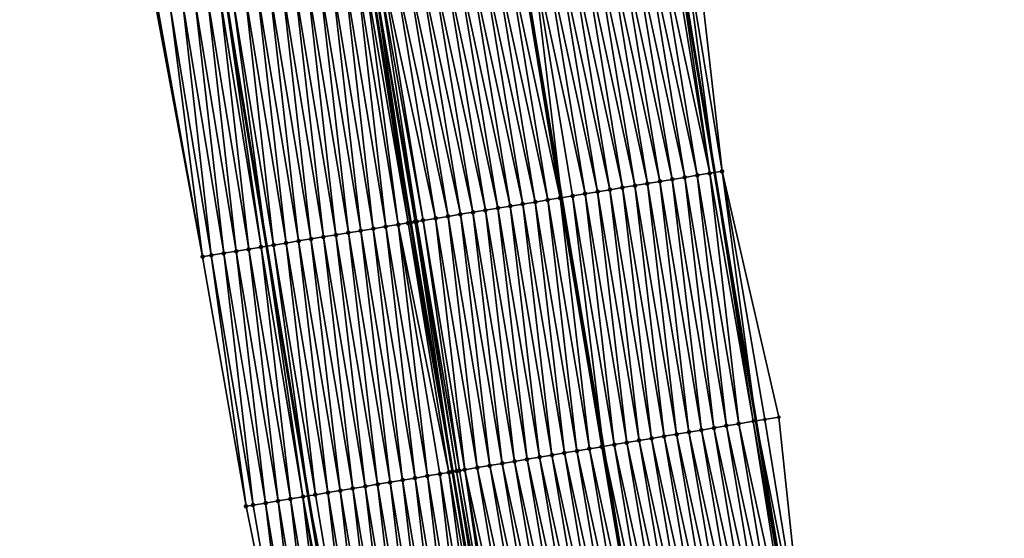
# Model space of a CAD drawing. Header units: feet. Extents: x 2010743 to 2022806, y 818705 to 837694.
# Tile 529 of 531: x 2011069 to 2011147, y 837287 to 837328. Entities that reach past the tile are written whole.
import ezdxf

# ---------------------------------------------------------------- set-up
doc = ezdxf.new("R2010")
doc.units = ezdxf.units.FT
doc.header["$MEASUREMENT"] = 0
for name, color, linetype, lineweight in [('EP_Travel Lane', 172, 'Continuous', 53), ('Road Shots', 141, 'Continuous', 100), ('STRIPING', 60, 'Continuous', 53)]:
    doc.layers.add(name, color=color, linetype=linetype, lineweight=lineweight)
doc.layers.add('I-77-MM17-21_NB-Surface-Border', color=7, linetype='Continuous')
doc.layers.add('I-77-MM17-21_NB-Surface-TIN', color=7, linetype='Continuous')

msp = doc.modelspace()

# ---------------------------------------------------------------- linework, layer by layer
at = {"layer": 'EP_Travel Lane'}
for points in [[(2011104.514, 837434.742, 351.34), (2011107.78, 837415.011, 351.279), (2011111.047, 837395.279, 351.224), (2011114.314, 837375.548, 351.122), (2011117.581, 837355.817, 351.022), (2011120.847, 837336.086, 350.92), (2011124.114, 837316.355, 350.766), (2011127.384, 837296.691, 350.653), (2011130.665, 837276.963, 350.494), (2011133.946, 837257.234, 350.353), (2011137.227, 837237.506, 350.187), (2011140.508, 837217.778, 350.009), (2011143.788, 837198.049, 349.843), (2011147.069, 837178.321, 349.642)], [(2011069.091, 837428.913, 351.618), (2011072.348, 837409.18, 351.539), (2011075.605, 837389.447, 351.486), (2011078.863, 837369.714, 351.407), (2011082.12, 837349.981, 351.32), (2011085.378, 837330.249, 351.211), (2011088.635, 837310.516, 351.083), (2011091.928, 837290.75, 350.94), (2011095.215, 837271.023, 350.777), (2011098.502, 837251.296, 350.63), (2011101.789, 837231.568, 350.475), (2011105.076, 837211.841, 350.307), (2011108.363, 837192.113, 350.139), (2011111.65, 837172.386, 349.935)]]:
    msp.add_polyline3d(points, dxfattribs=at)
at = {"layer": 'I-77-MM17-21_NB-Surface-Border', "color": 3, "linetype": 'Continuous', "lineweight": -3}
for points in [[(2011111.734, 837395.392, 351.201), (2011115.968, 837375.82, 351.062), (2011118.588, 837355.983, 350.99), (2011122.461, 837336.352, 350.862), (2011124.721, 837316.455, 350.748), (2011129.221, 837296.999, 350.596), (2011131.317, 837277.072, 350.474)], [(2011090.991, 837270.317, 350.659), (2011087.023, 837289.93, 350.798), (2011083.572, 837309.684, 350.933), (2011079.907, 837329.349, 351.048), (2011076.569, 837349.069, 351.151), (2011073.204, 837368.784, 351.236), (2011069.953, 837388.518, 351.324)]]:
    msp.add_polyline3d(points, dxfattribs=at)
at = {"layer": 'I-77-MM17-21_NB-Surface-TIN', "color": 128, "linetype": 'Continuous', "lineweight": -3}
for points in [[(2011124.721, 837316.455, 350.748), (2011122.461, 837336.352, 350.862), (2011121.474, 837336.189, 350.899)], [(2011121.761, 837315.968, 350.822), (2011118.514, 837335.702, 350.97), (2011117.528, 837335.539, 350.987)], [(2011122.748, 837316.13, 350.802), (2011119.501, 837335.864, 350.956), (2011118.514, 837335.702, 350.97)], [(2011121.761, 837315.968, 350.822), (2011122.748, 837316.13, 350.802), (2011118.514, 837335.702, 350.97)], [(2011123.735, 837316.292, 350.777), (2011120.488, 837336.027, 350.932), (2011119.501, 837335.864, 350.956)], [(2011122.748, 837316.13, 350.802), (2011123.735, 837316.292, 350.777), (2011119.501, 837335.864, 350.956)], [(2011123.735, 837316.292, 350.777), (2011120.847, 837336.086, 350.92), (2011120.488, 837336.027, 350.932)], [(2011121.474, 837336.189, 350.899), (2011120.847, 837336.086, 350.92), (2011124.114, 837316.355, 350.766)], [(2011123.735, 837316.292, 350.777), (2011124.114, 837316.355, 350.766), (2011120.847, 837336.086, 350.92)], [(2011124.721, 837316.455, 350.748), (2011121.474, 837336.189, 350.899), (2011124.114, 837316.355, 350.766)], [(2011116.828, 837315.155, 350.903), (2011113.581, 837334.89, 351.041), (2011112.594, 837334.727, 351.056)], [(2011117.814, 837315.318, 350.886), (2011114.567, 837335.052, 351.028), (2011113.581, 837334.89, 351.041)], [(2011116.828, 837315.155, 350.903), (2011117.814, 837315.318, 350.886), (2011113.581, 837334.89, 351.041)], [(2011118.801, 837315.48, 350.87), (2011115.554, 837335.214, 351.016), (2011114.567, 837335.052, 351.028)], [(2011117.814, 837315.318, 350.886), (2011118.801, 837315.48, 350.87), (2011114.567, 837335.052, 351.028)], [(2011119.788, 837315.643, 350.856), (2011116.541, 837335.377, 351.003), (2011115.554, 837335.214, 351.016)], [(2011118.801, 837315.48, 350.87), (2011119.788, 837315.643, 350.856), (2011115.554, 837335.214, 351.016)], [(2011120.774, 837315.805, 350.84), (2011117.528, 837335.539, 350.987), (2011116.541, 837335.377, 351.003)], [(2011119.788, 837315.643, 350.856), (2011120.774, 837315.805, 350.84), (2011116.541, 837335.377, 351.003)], [(2011120.774, 837315.805, 350.84), (2011121.761, 837315.968, 350.822), (2011117.528, 837335.539, 350.987)], [(2011111.894, 837314.343, 351.012), (2011108.647, 837334.078, 351.13), (2011107.66, 837333.915, 351.15)], [(2011111.894, 837314.343, 351.012), (2011108.732, 837334.092, 351.129), (2011108.647, 837334.078, 351.13)], [(2011109.634, 837334.24, 351.113), (2011108.732, 837334.092, 351.129), (2011111.998, 837314.36, 351.009)], [(2011111.894, 837314.343, 351.012), (2011111.998, 837314.36, 351.009), (2011108.732, 837334.092, 351.129)], [(2011113.867, 837314.668, 350.965), (2011110.621, 837334.402, 351.095), (2011109.634, 837334.24, 351.113)], [(2011112.881, 837314.506, 350.99), (2011109.634, 837334.24, 351.113), (2011111.998, 837314.36, 351.009)], [(2011112.881, 837314.506, 350.99), (2011113.867, 837314.668, 350.965), (2011109.634, 837334.24, 351.113)], [(2011114.854, 837314.831, 350.941), (2011111.607, 837334.565, 351.073), (2011110.621, 837334.402, 351.095)], [(2011113.867, 837314.668, 350.965), (2011114.854, 837314.831, 350.941), (2011110.621, 837334.402, 351.095)], [(2011115.841, 837314.993, 350.92), (2011112.594, 837334.727, 351.056), (2011111.607, 837334.565, 351.073)], [(2011114.854, 837314.831, 350.941), (2011115.841, 837314.993, 350.92), (2011111.607, 837334.565, 351.073)], [(2011115.841, 837314.993, 350.92), (2011116.828, 837315.155, 350.903), (2011112.594, 837334.727, 351.056)], [(2011106.96, 837313.531, 351.103), (2011103.714, 837333.265, 351.221), (2011102.727, 837333.103, 351.241)], [(2011107.947, 837313.694, 351.084), (2011104.7, 837333.428, 351.202), (2011103.714, 837333.265, 351.221)], [(2011106.96, 837313.531, 351.103), (2011107.947, 837313.694, 351.084), (2011103.714, 837333.265, 351.221)], [(2011108.934, 837313.856, 351.067), (2011105.687, 837333.59, 351.183), (2011104.7, 837333.428, 351.202)], [(2011107.947, 837313.694, 351.084), (2011108.934, 837313.856, 351.067), (2011104.7, 837333.428, 351.202)], [(2011109.92, 837314.018, 351.049), (2011106.674, 837333.753, 351.167), (2011105.687, 837333.59, 351.183)], [(2011108.934, 837313.856, 351.067), (2011109.92, 837314.018, 351.049), (2011105.687, 837333.59, 351.183)], [(2011110.907, 837314.181, 351.031), (2011107.66, 837333.915, 351.15), (2011106.674, 837333.753, 351.167)], [(2011109.92, 837314.018, 351.049), (2011110.907, 837314.181, 351.031), (2011106.674, 837333.753, 351.167)], [(2011110.907, 837314.181, 351.031), (2011111.894, 837314.343, 351.012), (2011107.66, 837333.915, 351.15)], [(2011102.027, 837312.719, 351.205), (2011098.78, 837332.453, 351.321), (2011097.793, 837332.291, 351.336)], [(2011103.013, 837312.881, 351.185), (2011099.767, 837332.616, 351.298), (2011098.78, 837332.453, 351.321)], [(2011102.027, 837312.719, 351.205), (2011103.013, 837312.881, 351.185), (2011098.78, 837332.453, 351.321)], [(2011104, 837313.044, 351.163), (2011100.753, 837332.778, 351.279), (2011099.767, 837332.616, 351.298)], [(2011103.013, 837312.881, 351.185), (2011104, 837313.044, 351.163), (2011099.767, 837332.616, 351.298)], [(2011104.987, 837313.206, 351.142), (2011101.74, 837332.941, 351.26), (2011100.753, 837332.778, 351.279)], [(2011104, 837313.044, 351.163), (2011104.987, 837313.206, 351.142), (2011100.753, 837332.778, 351.279)], [(2011105.974, 837313.369, 351.123), (2011102.727, 837333.103, 351.241), (2011101.74, 837332.941, 351.26)], [(2011104.987, 837313.206, 351.142), (2011105.974, 837313.369, 351.123), (2011101.74, 837332.941, 351.26)], [(2011105.974, 837313.369, 351.123), (2011106.96, 837313.531, 351.103), (2011102.727, 837333.103, 351.241)], [(2011097.093, 837311.907, 351.18), (2011094.833, 837331.804, 351.311), (2011093.846, 837331.642, 351.299)], [(2011098.08, 837312.07, 351.193), (2011095.82, 837331.966, 351.325), (2011094.833, 837331.804, 351.311)], [(2011097.093, 837311.907, 351.18), (2011098.08, 837312.07, 351.193), (2011094.833, 837331.804, 351.311)], [(2011099.067, 837312.232, 351.209), (2011096.413, 837332.064, 351.335), (2011095.82, 837331.966, 351.325)], [(2011098.08, 837312.07, 351.193), (2011099.067, 837312.232, 351.209), (2011095.82, 837331.966, 351.325)], [(2011099.85, 837312.361, 351.221), (2011096.807, 837332.129, 351.338), (2011096.413, 837332.064, 351.335)], [(2011099.067, 837312.232, 351.209), (2011099.85, 837312.361, 351.221), (2011096.413, 837332.064, 351.335)], [(2011097.073, 837332.172, 351.339), (2011096.807, 837332.129, 351.338), (2011100.053, 837312.394, 351.224)], [(2011099.85, 837312.361, 351.221), (2011100.053, 837312.394, 351.224), (2011096.807, 837332.129, 351.338)], [(2011100.539, 837312.474, 351.225), (2011097.468, 837332.237, 351.338), (2011097.073, 837332.172, 351.339)], [(2011100.401, 837312.451, 351.226), (2011097.073, 837332.172, 351.339), (2011100.053, 837312.394, 351.224)], [(2011100.401, 837312.451, 351.226), (2011100.539, 837312.474, 351.225), (2011097.073, 837332.172, 351.339)], [(2011101.04, 837312.556, 351.221), (2011097.793, 837332.291, 351.336), (2011097.468, 837332.237, 351.338)], [(2011100.539, 837312.474, 351.225), (2011101.04, 837312.556, 351.221), (2011097.468, 837332.237, 351.338)], [(2011101.04, 837312.556, 351.221), (2011102.027, 837312.719, 351.205), (2011097.793, 837332.291, 351.336)], [(2011092.159, 837311.096, 351.131), (2011089.899, 837330.992, 351.265), (2011088.913, 837330.83, 351.257)], [(2011093.146, 837311.258, 351.138), (2011090.886, 837331.155, 351.273), (2011089.899, 837330.992, 351.265)], [(2011092.159, 837311.096, 351.131), (2011093.146, 837311.258, 351.138), (2011089.899, 837330.992, 351.265)], [(2011094.133, 837311.42, 351.146), (2011091.873, 837331.317, 351.282), (2011090.886, 837331.155, 351.273)], [(2011093.146, 837311.258, 351.138), (2011094.133, 837311.42, 351.146), (2011090.886, 837331.155, 351.273)], [(2011095.12, 837311.583, 351.159), (2011092.859, 837331.479, 351.289), (2011091.873, 837331.317, 351.282)], [(2011094.133, 837311.42, 351.146), (2011095.12, 837311.583, 351.159), (2011091.873, 837331.317, 351.282)], [(2011096.106, 837311.745, 351.168), (2011093.846, 837331.642, 351.299), (2011092.859, 837331.479, 351.289)], [(2011095.12, 837311.583, 351.159), (2011096.106, 837311.745, 351.168), (2011092.859, 837331.479, 351.289)], [(2011096.106, 837311.745, 351.168), (2011097.093, 837311.907, 351.18), (2011093.846, 837331.642, 351.299)], [(2011087.226, 837310.284, 351.052), (2011084.966, 837330.181, 351.205), (2011083.979, 837330.019, 351.183)], [(2011088.212, 837310.447, 351.079), (2011085.378, 837330.249, 351.211), (2011084.966, 837330.181, 351.205)], [(2011087.226, 837310.284, 351.052), (2011088.212, 837310.447, 351.079), (2011084.966, 837330.181, 351.205)], [(2011085.952, 837330.343, 351.219), (2011085.378, 837330.249, 351.211), (2011088.635, 837310.516, 351.083)], [(2011088.212, 837310.447, 351.079), (2011088.635, 837310.516, 351.083), (2011085.378, 837330.249, 351.211)], [(2011089.199, 837310.609, 351.089), (2011086.939, 837330.506, 351.236), (2011085.952, 837330.343, 351.219)], [(2011089.199, 837310.609, 351.089), (2011085.952, 837330.343, 351.219), (2011088.635, 837310.516, 351.083)], [(2011090.186, 837310.771, 351.106), (2011087.926, 837330.668, 351.248), (2011086.939, 837330.506, 351.236)], [(2011089.199, 837310.609, 351.089), (2011090.186, 837310.771, 351.106), (2011086.939, 837330.506, 351.236)], [(2011091.173, 837310.934, 351.122), (2011088.913, 837330.83, 351.257), (2011087.926, 837330.668, 351.248)], [(2011090.186, 837310.771, 351.106), (2011091.173, 837310.934, 351.122), (2011087.926, 837330.668, 351.248)], [(2011091.173, 837310.934, 351.122), (2011092.159, 837311.096, 351.131), (2011088.913, 837330.83, 351.257)], [(2011083.572, 837309.684, 350.933), (2011080.032, 837329.37, 351.052), (2011079.907, 837329.349, 351.048)], [(2011083.572, 837309.684, 350.933), (2011081.019, 837329.532, 351.084), (2011080.032, 837329.37, 351.052)], [(2011084.265, 837309.798, 350.955), (2011082.005, 837329.694, 351.119), (2011081.019, 837329.532, 351.084)], [(2011083.572, 837309.684, 350.933), (2011084.265, 837309.798, 350.955), (2011081.019, 837329.532, 351.084)], [(2011085.252, 837309.96, 350.99), (2011082.992, 837329.857, 351.151), (2011082.005, 837329.694, 351.119)], [(2011084.265, 837309.798, 350.955), (2011085.252, 837309.96, 350.99), (2011082.005, 837329.694, 351.119)], [(2011086.239, 837310.122, 351.021), (2011083.979, 837330.019, 351.183), (2011082.992, 837329.857, 351.151)], [(2011085.252, 837309.96, 350.99), (2011086.239, 837310.122, 351.021), (2011082.992, 837329.857, 351.151)], [(2011086.239, 837310.122, 351.021), (2011087.226, 837310.284, 351.052), (2011083.979, 837330.019, 351.183)], [(2011125.055, 837296.301, 350.698), (2011122.748, 837316.13, 350.802), (2011121.761, 837315.968, 350.822)], [(2011126.041, 837296.466, 350.68), (2011123.735, 837316.292, 350.777), (2011122.748, 837316.13, 350.802)], [(2011125.055, 837296.301, 350.698), (2011126.041, 837296.466, 350.68), (2011122.748, 837316.13, 350.802)], [(2011127.188, 837296.658, 350.661), (2011124.114, 837316.355, 350.766), (2011123.735, 837316.292, 350.777)], [(2011127.188, 837296.658, 350.661), (2011123.735, 837316.292, 350.777), (2011126.041, 837296.466, 350.68)], [(2011124.721, 837316.455, 350.748), (2011124.114, 837316.355, 350.766), (2011127.384, 837296.691, 350.653)], [(2011127.188, 837296.658, 350.661), (2011127.384, 837296.691, 350.653), (2011124.114, 837316.355, 350.766)], [(2011128.108, 837296.813, 350.622), (2011124.721, 837316.455, 350.748), (2011127.384, 837296.691, 350.653)], [(2011129.221, 837296.999, 350.596), (2011124.721, 837316.455, 350.748), (2011128.108, 837296.813, 350.622)], [(2011120.123, 837295.474, 350.783), (2011117.814, 837315.318, 350.886), (2011116.828, 837315.155, 350.903)], [(2011121.11, 837295.639, 350.767), (2011118.801, 837315.48, 350.87), (2011117.814, 837315.318, 350.886)], [(2011120.123, 837295.474, 350.783), (2011121.11, 837295.639, 350.767), (2011117.814, 837315.318, 350.886)], [(2011122.096, 837295.805, 350.751), (2011119.788, 837315.643, 350.856), (2011118.801, 837315.48, 350.87)], [(2011121.11, 837295.639, 350.767), (2011122.096, 837295.805, 350.751), (2011118.801, 837315.48, 350.87)], [(2011123.082, 837295.97, 350.734), (2011120.774, 837315.805, 350.84), (2011119.788, 837315.643, 350.856)], [(2011122.096, 837295.805, 350.751), (2011123.082, 837295.97, 350.734), (2011119.788, 837315.643, 350.856)], [(2011124.068, 837296.135, 350.716), (2011121.761, 837315.968, 350.822), (2011120.774, 837315.805, 350.84)], [(2011123.082, 837295.97, 350.734), (2011124.068, 837296.135, 350.716), (2011120.774, 837315.805, 350.84)], [(2011124.068, 837296.135, 350.716), (2011125.055, 837296.301, 350.698), (2011121.761, 837315.968, 350.822)], [(2011112.881, 837314.506, 350.99), (2011111.998, 837314.36, 351.009), (2011115.287, 837294.663, 350.878)], [(2011116.178, 837294.813, 350.859), (2011113.867, 837314.668, 350.965), (2011112.881, 837314.506, 350.99)], [(2011116.178, 837294.813, 350.859), (2011112.881, 837314.506, 350.99), (2011115.287, 837294.663, 350.878)], [(2011117.165, 837294.978, 350.837), (2011114.854, 837314.831, 350.941), (2011113.867, 837314.668, 350.965)], [(2011116.178, 837294.813, 350.859), (2011117.165, 837294.978, 350.837), (2011113.867, 837314.668, 350.965)], [(2011118.151, 837295.144, 350.817), (2011115.841, 837314.993, 350.92), (2011114.854, 837314.831, 350.941)], [(2011117.165, 837294.978, 350.837), (2011118.151, 837295.144, 350.817), (2011114.854, 837314.831, 350.941)], [(2011119.137, 837295.309, 350.799), (2011116.828, 837315.155, 350.903), (2011115.841, 837314.993, 350.92)], [(2011118.151, 837295.144, 350.817), (2011119.137, 837295.309, 350.799), (2011115.841, 837314.993, 350.92)], [(2011119.137, 837295.309, 350.799), (2011120.123, 837295.474, 350.783), (2011116.828, 837315.155, 350.903)], [(2011111.247, 837293.986, 350.949), (2011108.934, 837313.856, 351.067), (2011107.947, 837313.694, 351.084)], [(2011112.234, 837294.151, 350.932), (2011109.92, 837314.018, 351.049), (2011108.934, 837313.856, 351.067)], [(2011111.247, 837293.986, 350.949), (2011112.234, 837294.151, 350.932), (2011108.934, 837313.856, 351.067)], [(2011113.22, 837294.317, 350.916), (2011110.907, 837314.181, 351.031), (2011109.92, 837314.018, 351.049)], [(2011112.234, 837294.151, 350.932), (2011113.22, 837294.317, 350.916), (2011109.92, 837314.018, 351.049)], [(2011114.206, 837294.482, 350.899), (2011111.894, 837314.343, 351.012), (2011110.907, 837314.181, 351.031)], [(2011113.22, 837294.317, 350.916), (2011114.206, 837294.482, 350.899), (2011110.907, 837314.181, 351.031)], [(2011115.192, 837294.647, 350.88), (2011111.998, 837314.36, 351.009), (2011111.894, 837314.343, 351.012)], [(2011114.206, 837294.482, 350.899), (2011115.192, 837294.647, 350.88), (2011111.894, 837314.343, 351.012)], [(2011115.192, 837294.647, 350.88), (2011115.287, 837294.663, 350.878), (2011111.998, 837314.36, 351.009)], [(2011106.316, 837293.159, 351.047), (2011104, 837313.044, 351.163), (2011103.013, 837312.881, 351.185)], [(2011107.302, 837293.325, 351.027), (2011104.987, 837313.206, 351.142), (2011104, 837313.044, 351.163)], [(2011106.316, 837293.159, 351.047), (2011107.302, 837293.325, 351.027), (2011104, 837313.044, 351.163)], [(2011108.289, 837293.49, 351.007), (2011105.974, 837313.369, 351.123), (2011104.987, 837313.206, 351.142)], [(2011107.302, 837293.325, 351.027), (2011108.289, 837293.49, 351.007), (2011104.987, 837313.206, 351.142)], [(2011109.275, 837293.655, 350.988), (2011106.96, 837313.531, 351.103), (2011105.974, 837313.369, 351.123)], [(2011108.289, 837293.49, 351.007), (2011109.275, 837293.655, 350.988), (2011105.974, 837313.369, 351.123)], [(2011110.261, 837293.821, 350.968), (2011107.947, 837313.694, 351.084), (2011106.96, 837313.531, 351.103)], [(2011109.275, 837293.655, 350.988), (2011110.261, 837293.821, 350.968), (2011106.96, 837313.531, 351.103)], [(2011110.261, 837293.821, 350.968), (2011111.247, 837293.986, 350.949), (2011107.947, 837313.694, 351.084)], [(2011101.385, 837292.333, 351.053), (2011099.067, 837312.232, 351.209), (2011098.08, 837312.07, 351.193)], [(2011103.089, 837292.619, 351.08), (2011099.85, 837312.361, 351.221), (2011099.067, 837312.232, 351.209)], [(2011101.385, 837292.333, 351.053), (2011102.371, 837292.498, 351.071), (2011099.067, 837312.232, 351.209)], [(2011102.371, 837292.498, 351.071), (2011103.089, 837292.619, 351.08), (2011099.067, 837312.232, 351.209)], [(2011099.85, 837312.361, 351.221), (2011103.357, 837292.664, 351.082), (2011100.053, 837312.394, 351.224)], [(2011103.089, 837292.619, 351.08), (2011103.357, 837292.664, 351.082), (2011099.85, 837312.361, 351.221)], [(2011100.401, 837312.451, 351.226), (2011100.053, 837312.394, 351.224), (2011103.357, 837292.664, 351.082)], [(2011103.685, 837292.718, 351.083), (2011100.539, 837312.474, 351.225), (2011100.401, 837312.451, 351.226)], [(2011103.685, 837292.718, 351.083), (2011100.401, 837312.451, 351.226), (2011103.357, 837292.664, 351.082)], [(2011103.915, 837292.757, 351.083), (2011101.04, 837312.556, 351.221), (2011100.539, 837312.474, 351.225)], [(2011103.685, 837292.718, 351.083), (2011103.915, 837292.757, 351.083), (2011100.539, 837312.474, 351.225)], [(2011104.344, 837292.829, 351.081), (2011102.027, 837312.719, 351.205), (2011101.04, 837312.556, 351.221)], [(2011103.915, 837292.757, 351.083), (2011104.344, 837292.829, 351.081), (2011101.04, 837312.556, 351.221)], [(2011105.33, 837292.994, 351.067), (2011103.013, 837312.881, 351.185), (2011102.027, 837312.719, 351.205)], [(2011104.344, 837292.829, 351.081), (2011105.33, 837292.994, 351.067), (2011102.027, 837312.719, 351.205)], [(2011105.33, 837292.994, 351.067), (2011106.316, 837293.159, 351.047), (2011103.013, 837312.881, 351.185)], [(2011096.453, 837291.508, 351.005), (2011094.133, 837311.42, 351.146), (2011093.146, 837311.258, 351.138)], [(2011097.44, 837291.673, 351.013), (2011095.12, 837311.583, 351.159), (2011094.133, 837311.42, 351.146)], [(2011096.453, 837291.508, 351.005), (2011097.44, 837291.673, 351.013), (2011094.133, 837311.42, 351.146)], [(2011098.426, 837291.838, 351.021), (2011096.106, 837311.745, 351.168), (2011095.12, 837311.583, 351.159)], [(2011097.44, 837291.673, 351.013), (2011098.426, 837291.838, 351.021), (2011095.12, 837311.583, 351.159)], [(2011099.412, 837292.003, 351.03), (2011097.093, 837311.907, 351.18), (2011096.106, 837311.745, 351.168)], [(2011098.426, 837291.838, 351.021), (2011099.412, 837292.003, 351.03), (2011096.106, 837311.745, 351.168)], [(2011100.399, 837292.168, 351.04), (2011098.08, 837312.07, 351.193), (2011097.093, 837311.907, 351.18)], [(2011099.412, 837292.003, 351.03), (2011100.399, 837292.168, 351.04), (2011097.093, 837311.907, 351.18)], [(2011100.399, 837292.168, 351.04), (2011101.385, 837292.333, 351.053), (2011098.08, 837312.07, 351.193)], [(2011089.199, 837310.609, 351.089), (2011088.635, 837310.516, 351.083), (2011091.928, 837290.75, 350.94)], [(2011092.508, 837290.848, 350.948), (2011090.186, 837310.771, 351.106), (2011089.199, 837310.609, 351.089)], [(2011092.508, 837290.848, 350.948), (2011089.199, 837310.609, 351.089), (2011091.928, 837290.75, 350.94)], [(2011093.495, 837291.013, 350.969), (2011091.173, 837310.934, 351.122), (2011090.186, 837310.771, 351.106)], [(2011092.508, 837290.848, 350.948), (2011093.495, 837291.013, 350.969), (2011090.186, 837310.771, 351.106)], [(2011094.481, 837291.178, 350.984), (2011092.159, 837311.096, 351.131), (2011091.173, 837310.934, 351.122)], [(2011093.495, 837291.013, 350.969), (2011094.481, 837291.178, 350.984), (2011091.173, 837310.934, 351.122)], [(2011095.467, 837291.343, 350.995), (2011093.146, 837311.258, 351.138), (2011092.159, 837311.096, 351.131)], [(2011094.481, 837291.178, 350.984), (2011095.467, 837291.343, 350.995), (2011092.159, 837311.096, 351.131)], [(2011095.467, 837291.343, 350.995), (2011096.453, 837291.508, 351.005), (2011093.146, 837311.258, 351.138)], [(2011087.577, 837290.023, 350.817), (2011085.252, 837309.96, 350.99), (2011084.265, 837309.798, 350.955)], [(2011088.563, 837290.188, 350.852), (2011086.239, 837310.122, 351.021), (2011085.252, 837309.96, 350.99)], [(2011087.577, 837290.023, 350.817), (2011088.563, 837290.188, 350.852), (2011085.252, 837309.96, 350.99)], [(2011089.549, 837290.353, 350.884), (2011087.226, 837310.284, 351.052), (2011086.239, 837310.122, 351.021)], [(2011088.563, 837290.188, 350.852), (2011089.549, 837290.353, 350.884), (2011086.239, 837310.122, 351.021)], [(2011090.536, 837290.517, 350.914), (2011088.212, 837310.447, 351.079), (2011087.226, 837310.284, 351.052)], [(2011089.549, 837290.353, 350.884), (2011090.536, 837290.517, 350.914), (2011087.226, 837310.284, 351.052)], [(2011091.522, 837290.682, 350.935), (2011088.635, 837310.516, 351.083), (2011088.212, 837310.447, 351.079)], [(2011090.536, 837290.517, 350.914), (2011091.522, 837290.682, 350.935), (2011088.212, 837310.447, 351.079)], [(2011091.522, 837290.682, 350.935), (2011091.928, 837290.75, 350.94), (2011088.635, 837310.516, 351.083)], [(2011087.023, 837289.93, 350.798), (2011084.265, 837309.798, 350.955), (2011083.572, 837309.684, 350.933)], [(2011087.023, 837289.93, 350.798), (2011087.577, 837290.023, 350.817), (2011084.265, 837309.798, 350.955)], [(2011130.331, 837276.907, 350.505), (2011127.188, 837296.658, 350.661), (2011126.041, 837296.466, 350.68)], [(2011127.188, 837296.658, 350.661), (2011130.665, 837276.963, 350.494), (2011127.384, 837296.691, 350.653)], [(2011130.331, 837276.907, 350.505), (2011130.665, 837276.963, 350.494), (2011127.188, 837296.658, 350.661)], [(2011131.317, 837277.072, 350.474), (2011128.108, 837296.813, 350.622), (2011127.384, 837296.691, 350.653)], [(2011131.317, 837277.072, 350.474), (2011127.384, 837296.691, 350.653), (2011130.665, 837276.963, 350.494)], [(2011131.317, 837277.072, 350.474), (2011129.221, 837296.999, 350.596), (2011128.108, 837296.813, 350.622)], [(2011125.4, 837276.08, 350.605), (2011122.096, 837295.805, 350.751), (2011121.11, 837295.639, 350.767)], [(2011126.386, 837276.245, 350.59), (2011123.082, 837295.97, 350.734), (2011122.096, 837295.805, 350.751)], [(2011125.4, 837276.08, 350.605), (2011126.386, 837276.245, 350.59), (2011122.096, 837295.805, 350.751)], [(2011127.372, 837276.411, 350.574), (2011124.068, 837296.135, 350.716), (2011123.082, 837295.97, 350.734)], [(2011126.386, 837276.245, 350.59), (2011127.372, 837276.411, 350.574), (2011123.082, 837295.97, 350.734)], [(2011128.358, 837276.576, 350.555), (2011125.055, 837296.301, 350.698), (2011124.068, 837296.135, 350.716)], [(2011127.372, 837276.411, 350.574), (2011128.358, 837276.576, 350.555), (2011124.068, 837296.135, 350.716)], [(2011129.345, 837276.741, 350.532), (2011126.041, 837296.466, 350.68), (2011125.055, 837296.301, 350.698)], [(2011128.358, 837276.576, 350.555), (2011129.345, 837276.741, 350.532), (2011125.055, 837296.301, 350.698)], [(2011129.345, 837276.741, 350.532), (2011130.331, 837276.907, 350.505), (2011126.041, 837296.466, 350.68)], [(2011121.455, 837275.419, 350.667), (2011118.151, 837295.144, 350.817), (2011117.165, 837294.978, 350.837)], [(2011122.441, 837275.584, 350.65), (2011119.137, 837295.309, 350.799), (2011118.151, 837295.144, 350.817)], [(2011121.455, 837275.419, 350.667), (2011122.441, 837275.584, 350.65), (2011118.151, 837295.144, 350.817)], [(2011123.427, 837275.749, 350.634), (2011120.123, 837295.474, 350.783), (2011119.137, 837295.309, 350.799)], [(2011122.441, 837275.584, 350.65), (2011123.427, 837275.749, 350.634), (2011119.137, 837295.309, 350.799)], [(2011124.413, 837275.915, 350.62), (2011121.11, 837295.639, 350.767), (2011120.123, 837295.474, 350.783)], [(2011123.427, 837275.749, 350.634), (2011124.413, 837275.915, 350.62), (2011120.123, 837295.474, 350.783)], [(2011124.413, 837275.915, 350.62), (2011125.4, 837276.08, 350.605), (2011121.11, 837295.639, 350.767)], [(2011116.523, 837274.592, 350.76), (2011113.22, 837294.317, 350.916), (2011112.234, 837294.151, 350.932)], [(2011117.51, 837274.757, 350.743), (2011114.206, 837294.482, 350.899), (2011113.22, 837294.317, 350.916)], [(2011116.523, 837274.592, 350.76), (2011117.51, 837274.757, 350.743), (2011113.22, 837294.317, 350.916)], [(2011118.496, 837274.923, 350.725), (2011115.192, 837294.647, 350.88), (2011114.206, 837294.482, 350.899)], [(2011117.51, 837274.757, 350.743), (2011118.496, 837274.923, 350.725), (2011114.206, 837294.482, 350.899)], [(2011115.192, 837294.647, 350.88), (2011118.581, 837274.937, 350.723), (2011115.287, 837294.663, 350.878)], [(2011118.496, 837274.923, 350.725), (2011118.581, 837274.937, 350.723), (2011115.192, 837294.647, 350.88)], [(2011119.482, 837275.088, 350.705), (2011116.178, 837294.813, 350.859), (2011115.287, 837294.663, 350.878)], [(2011119.482, 837275.088, 350.705), (2011115.287, 837294.663, 350.878), (2011118.581, 837274.937, 350.723)], [(2011120.468, 837275.253, 350.686), (2011117.165, 837294.978, 350.837), (2011116.178, 837294.813, 350.859)], [(2011119.482, 837275.088, 350.705), (2011120.468, 837275.253, 350.686), (2011116.178, 837294.813, 350.859)], [(2011120.468, 837275.253, 350.686), (2011121.455, 837275.419, 350.667), (2011117.165, 837294.978, 350.837)], [(2011111.592, 837273.765, 350.849), (2011108.289, 837293.49, 351.007), (2011107.302, 837293.325, 351.027)], [(2011112.578, 837273.931, 350.83), (2011109.275, 837293.655, 350.988), (2011108.289, 837293.49, 351.007)], [(2011111.592, 837273.765, 350.849), (2011112.578, 837273.931, 350.83), (2011108.289, 837293.49, 351.007)], [(2011113.565, 837274.096, 350.81), (2011110.261, 837293.821, 350.968), (2011109.275, 837293.655, 350.988)], [(2011112.578, 837273.931, 350.83), (2011113.565, 837274.096, 350.81), (2011109.275, 837293.655, 350.988)], [(2011114.551, 837274.261, 350.791), (2011111.247, 837293.986, 350.949), (2011110.261, 837293.821, 350.968)], [(2011113.565, 837274.096, 350.81), (2011114.551, 837274.261, 350.791), (2011110.261, 837293.821, 350.968)], [(2011115.537, 837274.427, 350.775), (2011112.234, 837294.151, 350.932), (2011111.247, 837293.986, 350.949)], [(2011114.551, 837274.261, 350.791), (2011115.537, 837274.427, 350.775), (2011111.247, 837293.986, 350.949)], [(2011115.537, 837274.427, 350.775), (2011116.523, 837274.592, 350.76), (2011112.234, 837294.151, 350.932)], [(2011106.483, 837272.909, 350.92), (2011103.357, 837292.664, 351.082), (2011103.089, 837292.619, 351.08)], [(2011106.852, 837272.971, 350.921), (2011103.685, 837292.718, 351.083), (2011103.357, 837292.664, 351.082)], [(2011106.852, 837272.971, 350.921), (2011103.357, 837292.664, 351.082), (2011106.661, 837272.939, 350.921)], [(2011106.483, 837272.909, 350.92), (2011106.661, 837272.939, 350.921), (2011103.357, 837292.664, 351.082)], [(2011107.26, 837273.039, 350.92), (2011103.915, 837292.757, 351.083), (2011103.685, 837292.718, 351.083)], [(2011106.852, 837272.971, 350.921), (2011107.26, 837273.039, 350.92), (2011103.685, 837292.718, 351.083)], [(2011107.26, 837273.039, 350.92), (2011104.344, 837292.829, 351.081), (2011103.915, 837292.757, 351.083)], [(2011108.634, 837273.269, 350.903), (2011105.33, 837292.994, 351.067), (2011104.344, 837292.829, 351.081)], [(2011107.26, 837273.039, 350.92), (2011107.647, 837273.104, 350.917), (2011104.344, 837292.829, 351.081)], [(2011107.647, 837273.104, 350.917), (2011108.634, 837273.269, 350.903), (2011104.344, 837292.829, 351.081)], [(2011109.62, 837273.435, 350.885), (2011106.316, 837293.159, 351.047), (2011105.33, 837292.994, 351.067)], [(2011108.634, 837273.269, 350.903), (2011109.62, 837273.435, 350.885), (2011105.33, 837292.994, 351.067)], [(2011110.606, 837273.6, 350.866), (2011107.302, 837293.325, 351.027), (2011106.316, 837293.159, 351.047)], [(2011109.62, 837273.435, 350.885), (2011110.606, 837273.6, 350.866), (2011106.316, 837293.159, 351.047)], [(2011110.606, 837273.6, 350.866), (2011111.592, 837273.765, 350.849), (2011107.302, 837293.325, 351.027)], [(2011101.73, 837272.113, 350.863), (2011099.412, 837292.003, 351.03), (2011098.426, 837291.838, 351.021)], [(2011102.716, 837272.279, 350.873), (2011100.399, 837292.168, 351.04), (2011099.412, 837292.003, 351.03)], [(2011101.73, 837272.113, 350.863), (2011102.716, 837272.279, 350.873), (2011099.412, 837292.003, 351.03)], [(2011103.702, 837272.444, 350.884), (2011101.385, 837292.333, 351.053), (2011100.399, 837292.168, 351.04)], [(2011102.716, 837272.279, 350.873), (2011103.702, 837272.444, 350.884), (2011100.399, 837292.168, 351.04)], [(2011104.688, 837272.609, 350.897), (2011102.371, 837292.498, 351.071), (2011101.385, 837292.333, 351.053)], [(2011103.702, 837272.444, 350.884), (2011104.688, 837272.609, 350.897), (2011101.385, 837292.333, 351.053)], [(2011105.675, 837272.774, 350.911), (2011103.089, 837292.619, 351.08), (2011102.371, 837292.498, 351.071)], [(2011104.688, 837272.609, 350.897), (2011105.675, 837272.774, 350.911), (2011102.371, 837292.498, 351.071)], [(2011105.675, 837272.774, 350.911), (2011106.483, 837272.909, 350.92), (2011103.089, 837292.619, 351.08)], [(2011096.798, 837271.288, 350.804), (2011094.481, 837291.178, 350.984), (2011093.495, 837291.013, 350.969)], [(2011097.785, 837271.453, 350.821), (2011095.467, 837291.343, 350.995), (2011094.481, 837291.178, 350.984)], [(2011096.798, 837271.288, 350.804), (2011097.785, 837271.453, 350.821), (2011094.481, 837291.178, 350.984)], [(2011098.771, 837271.618, 350.834), (2011096.453, 837291.508, 351.005), (2011095.467, 837291.343, 350.995)], [(2011097.785, 837271.453, 350.821), (2011098.771, 837271.618, 350.834), (2011095.467, 837291.343, 350.995)], [(2011099.757, 837271.783, 350.842), (2011097.44, 837291.673, 351.013), (2011096.453, 837291.508, 351.005)], [(2011098.771, 837271.618, 350.834), (2011099.757, 837271.783, 350.842), (2011096.453, 837291.508, 351.005)], [(2011100.743, 837271.948, 350.853), (2011098.426, 837291.838, 351.021), (2011097.44, 837291.673, 351.013)], [(2011099.757, 837271.783, 350.842), (2011100.743, 837271.948, 350.853), (2011097.44, 837291.673, 351.013)], [(2011100.743, 837271.948, 350.853), (2011101.73, 837272.113, 350.863), (2011098.426, 837291.838, 351.021)], [(2011091.867, 837270.463, 350.689), (2011089.549, 837290.353, 350.884), (2011088.563, 837290.188, 350.852)], [(2011092.853, 837270.628, 350.72), (2011090.536, 837290.517, 350.914), (2011089.549, 837290.353, 350.884)], [(2011091.867, 837270.463, 350.689), (2011092.853, 837270.628, 350.72), (2011089.549, 837290.353, 350.884)], [(2011093.839, 837270.793, 350.747), (2011091.522, 837290.682, 350.935), (2011090.536, 837290.517, 350.914)], [(2011092.853, 837270.628, 350.72), (2011093.839, 837270.793, 350.747), (2011090.536, 837290.517, 350.914)], [(2011091.522, 837290.682, 350.935), (2011095.215, 837271.023, 350.777), (2011091.928, 837290.75, 350.94)], [(2011094.826, 837270.958, 350.771), (2011095.215, 837271.023, 350.777), (2011091.522, 837290.682, 350.935)], [(2011093.839, 837270.793, 350.747), (2011094.826, 837270.958, 350.771), (2011091.522, 837290.682, 350.935)], [(2011095.812, 837271.123, 350.787), (2011092.508, 837290.848, 350.948), (2011091.928, 837290.75, 350.94)], [(2011095.812, 837271.123, 350.787), (2011091.928, 837290.75, 350.94), (2011095.215, 837271.023, 350.777)], [(2011095.812, 837271.123, 350.787), (2011093.495, 837291.013, 350.969), (2011092.508, 837290.848, 350.948)], [(2011095.812, 837271.123, 350.787), (2011096.798, 837271.288, 350.804), (2011093.495, 837291.013, 350.969)], [(2011090.991, 837270.317, 350.659), (2011087.577, 837290.023, 350.817), (2011087.023, 837289.93, 350.798)], [(2011090.991, 837270.317, 350.659), (2011088.563, 837290.188, 350.852), (2011087.577, 837290.023, 350.817)], [(2011090.991, 837270.317, 350.659), (2011091.867, 837270.463, 350.689), (2011088.563, 837290.188, 350.852)]]:
    msp.add_3dface(points, dxfattribs=at)
at = {"layer": 'Road Shots', "lineweight": 100}
for p in [(2011122.748, 837316.13, 350.802), (2011123.735, 837316.292, 350.777), (2011124.721, 837316.455, 350.748), (2011117.814, 837315.318, 350.886), (2011118.801, 837315.48, 350.87), (2011119.788, 837315.643, 350.856), (2011120.774, 837315.805, 350.84), (2011121.761, 837315.968, 350.822), (2011112.881, 837314.506, 350.99), (2011113.867, 837314.668, 350.965), (2011114.854, 837314.831, 350.941), (2011115.841, 837314.993, 350.92), (2011116.828, 837315.155, 350.903), (2011108.934, 837313.856, 351.067), (2011109.92, 837314.018, 351.049), (2011110.907, 837314.181, 351.031), (2011111.894, 837314.343, 351.012), (2011104, 837313.044, 351.163), (2011104.987, 837313.206, 351.142), (2011105.974, 837313.369, 351.123), (2011106.96, 837313.531, 351.103), (2011107.947, 837313.694, 351.084), (2011099.067, 837312.232, 351.209), (2011099.85, 837312.361, 351.221), (2011100.053, 837312.394, 351.224), (2011100.401, 837312.451, 351.226), (2011100.539, 837312.474, 351.225), (2011101.04, 837312.556, 351.221), (2011102.027, 837312.719, 351.205), (2011103.013, 837312.881, 351.185), (2011094.133, 837311.42, 351.146), (2011095.12, 837311.583, 351.159), (2011096.106, 837311.745, 351.168), (2011097.093, 837311.907, 351.18), (2011098.08, 837312.07, 351.193), (2011089.199, 837310.609, 351.089), (2011090.186, 837310.771, 351.106), (2011091.173, 837310.934, 351.122), (2011092.159, 837311.096, 351.131), (2011093.146, 837311.258, 351.138), (2011085.252, 837309.96, 350.99), (2011086.239, 837310.122, 351.021), (2011087.226, 837310.284, 351.052), (2011088.212, 837310.447, 351.079), (2011083.572, 837309.684, 350.933), (2011084.265, 837309.798, 350.955), (2011122.096, 837295.805, 350.751), (2011123.082, 837295.97, 350.734), (2011124.068, 837296.135, 350.716), (2011125.055, 837296.301, 350.698), (2011126.041, 837296.466, 350.68), (2011118.151, 837295.144, 350.817), (2011119.137, 837295.309, 350.799), (2011120.123, 837295.474, 350.783), (2011121.11, 837295.639, 350.767), (2011113.22, 837294.317, 350.916), (2011114.206, 837294.482, 350.899), (2011115.192, 837294.647, 350.88), (2011116.178, 837294.813, 350.859), (2011117.165, 837294.978, 350.837), (2011108.289, 837293.49, 351.007), (2011109.275, 837293.655, 350.988), (2011110.261, 837293.821, 350.968), (2011111.247, 837293.986, 350.949), (2011112.234, 837294.151, 350.932), (2011103.357, 837292.664, 351.082), (2011103.685, 837292.718, 351.083), (2011103.915, 837292.757, 351.083), (2011104.344, 837292.829, 351.081), (2011105.33, 837292.994, 351.067), (2011106.316, 837293.159, 351.047), (2011107.302, 837293.325, 351.027), (2011099.412, 837292.003, 351.03), (2011100.399, 837292.168, 351.04), (2011101.385, 837292.333, 351.053), (2011102.371, 837292.498, 351.071), (2011103.089, 837292.619, 351.08), (2011094.481, 837291.178, 350.984), (2011095.467, 837291.343, 350.995), (2011096.453, 837291.508, 351.005), (2011097.44, 837291.673, 351.013), (2011098.426, 837291.838, 351.021), (2011089.549, 837290.353, 350.884), (2011090.536, 837290.517, 350.914), (2011091.522, 837290.682, 350.935), (2011092.508, 837290.848, 350.948), (2011093.495, 837291.013, 350.969), (2011087.023, 837289.93, 350.798), (2011087.577, 837290.023, 350.817), (2011088.563, 837290.188, 350.852)]:
    msp.add_point(p, dxfattribs=at)
at = {"layer": 'Road Shots', "lineweight": 70}
for p in [(2011127.188, 837296.658, 350.661), (2011128.108, 837296.813, 350.622), (2011129.221, 837296.999, 350.596)]:
    msp.add_point(p, dxfattribs=at)
at = {"layer": 'STRIPING'}
for points in [[(2011092.405, 837432.749, 351.57), (2011095.671, 837413.017, 351.506), (2011098.936, 837393.286, 351.431), (2011102.202, 837373.554, 351.344), (2011105.467, 837353.823, 351.245), (2011108.732, 837334.092, 351.129), (2011111.998, 837314.36, 351.009), (2011115.287, 837294.663, 350.878), (2011118.581, 837274.937, 350.723), (2011121.875, 837255.211, 350.572), (2011125.169, 837235.484, 350.417), (2011128.463, 837215.758, 350.265), (2011131.757, 837196.032, 350.08), (2011135.05, 837176.306, 349.881)], [(2011080.572, 837430.801, 351.776), (2011083.819, 837411.066, 351.69), (2011087.066, 837391.332, 351.63), (2011090.313, 837371.597, 351.555), (2011093.56, 837351.863, 351.46), (2011096.807, 837332.129, 351.338), (2011100.053, 837312.394, 351.224), (2011103.357, 837292.664, 351.082), (2011106.661, 837272.939, 350.921), (2011109.965, 837253.214, 350.762), (2011113.268, 837233.49, 350.6), (2011116.572, 837213.765, 350.441), (2011119.876, 837194.041, 350.275), (2011123.179, 837174.316, 350.075)]]:
    msp.add_polyline3d(points, dxfattribs=at)

doc.saveas('drawing.dxf')
